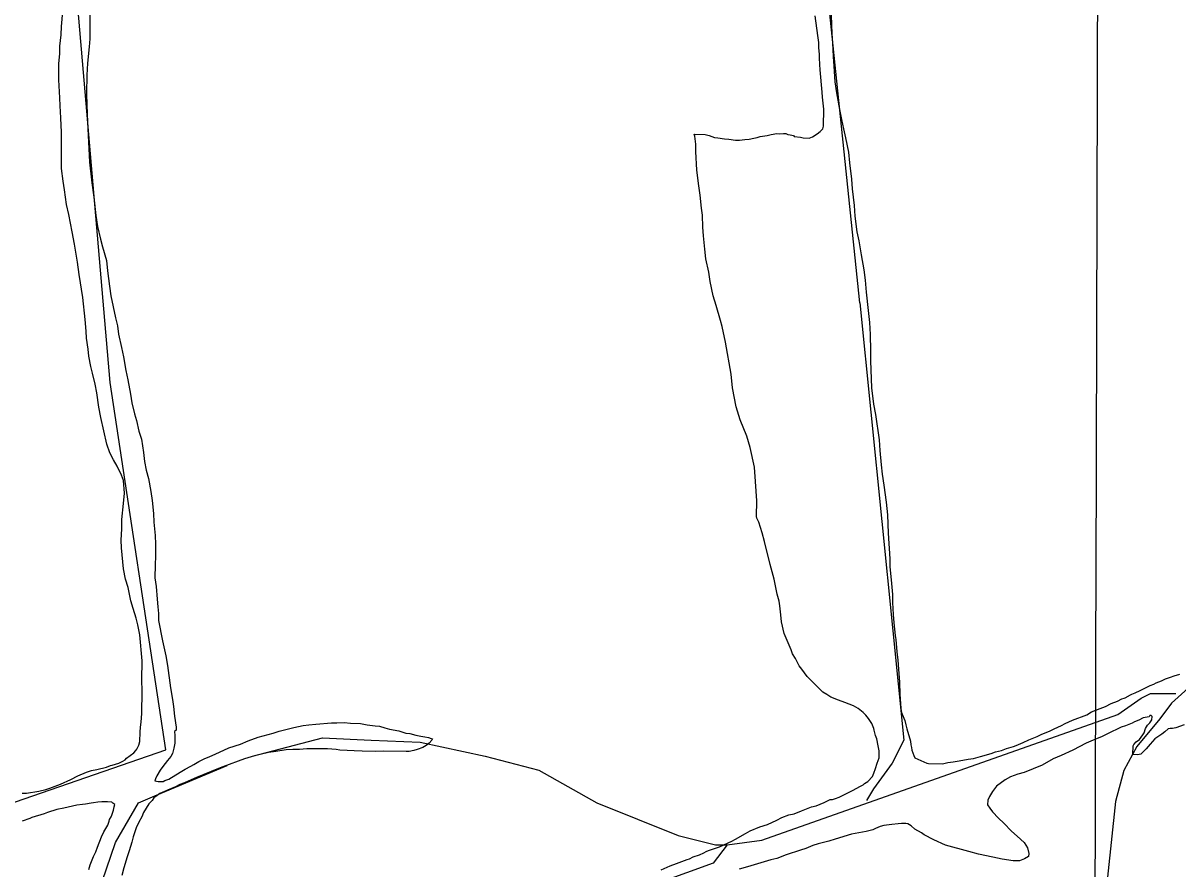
# Model space of a CAD drawing. Extents: x 3161564 to 3199464, y 849354 to 874788.
# Drawn here: x 3169375 to 3171139, y 862011 to 863303 of the extents above; entities that cross this region are included whole.
import ezdxf

# ---------------------------------------------------------------- set-up
doc = ezdxf.new("R2010")
doc.units = 0
for name, color, linetype in [('V-GRID-MAJR', 7, 'Continuous'), ('V-SITE-VEGE', 7, 'Continuous'), ('V-TOPO-SHOR', 7, 'Continuous')]:
    doc.layers.add(name, color=color, linetype=linetype)

msp = doc.modelspace()

# ---------------------------------------------------------------- linework, layer by layer
at = {"layer": 'V-GRID-MAJR'}
msp.add_spline([(3170991.6, 854805.6), (3171010.1, 860866.1), (3171028.6, 866928.7), (3171047.1, 872991.2), (3171047.1, 872993.1)], degree=3, dxfattribs=at)
at = {"layer": 'V-SITE-VEGE'}
for points in [[(3169436.5, 863061.7), (3169433.9, 863081.2), (3169434.1, 863093.4), (3169433.9, 863111), (3169434.3, 863136.9), (3169433.5, 863146.7), (3169433.2, 863158.4), (3169432, 863177), (3169431.8, 863189.2), (3169429.8, 863216.6), (3169430.2, 863241), (3169431.4, 863256.6), (3169431.6, 863267.8), (3169433.4, 863285.4), (3169434.1, 863298.1), (3169438.3, 863344.4)], [(3169477.4, 863316.9), (3169477.6, 863302.7), (3169477.2, 863279.3), (3169476.5, 863267.1), (3169473.7, 863242.2), (3169472.9, 863223.7), (3169472.4, 863196.3), (3169472.6, 863177.8), (3169473.6, 863151.9), (3169477, 863090.8), (3169480.4, 863059), (3169483.4, 863037.4), (3169486.4, 863009.1), (3169489, 862992.4), (3169493.6, 862973.3), (3169496.8, 862961.5), (3169502.8, 862940.4), (3169504.5, 862924.8), (3169507.5, 862901.3), (3169509.2, 862886.6), (3169516.5, 862852.8), (3169519.7, 862841), (3169521.4, 862828.3), (3169526, 862807.7), (3169528.7, 862793.5), (3169532.2, 862772.5), (3169535.4, 862758.2), (3169539.4, 862736.2), (3169541.6, 862723), (3169545.8, 862706.3), (3169548.5, 862696), (3169552.1, 862679.8), (3169556.3, 862667.5), (3169559.4, 862647.5), (3169561.1, 862633.8), (3169563.4, 862620.6), (3169567.1, 862607.8), (3169570.6, 862587.7), (3169572.4, 862574), (3169574.5, 862554), (3169575.2, 862540.8), (3169577.3, 862520.7), (3169577.6, 862507.5), (3169577.8, 862489), (3169577.1, 862475.8), (3169576.7, 862455.8), (3169578.5, 862442.6), (3169580.1, 862423.5), (3169581.4, 862411.7), (3169582.2, 862401.5), (3169582.5, 862390.7), (3169588.3, 862359.9), (3169593.3, 862336.8), (3169596, 862322.1), (3169600.8, 862287.9), (3169603.4, 862270.2), (3169605.2, 862259.5)], [(3170416.7, 862957.9), (3170414.6, 862978.4), (3170413.9, 862991.6), (3170413.2, 863009.7), (3170411.9, 863020.4), (3170409.8, 863040.5), (3170407.6, 863054.7), (3170404.6, 863078.7), (3170403.1, 863107), (3170402.8, 863118.3), (3170401.5, 863130.5), (3170400.6, 863133.4), (3170417.2, 863133.2), (3170423.5, 863131.6), (3170431.8, 863128.5), (3170436.7, 863128), (3170446.9, 863126.3), (3170453.2, 863125.7), (3170463.5, 863124.6), (3170469.8, 863124.5), (3170478.1, 863125.3), (3170484.5, 863125.7), (3170491.8, 863127.5), (3170496.7, 863128.4), (3170501.1, 863129.8), (3170511.9, 863131.6), (3170518.3, 863132.9), (3170526.6, 863134.3), (3170531.5, 863134.2), (3170536.9, 863134.6), (3170540.3, 863134.5), (3170543.7, 863133), (3170547.1, 863132.5), (3170552, 863131.4), (3170553.4, 863129.9), (3170563.1, 863128.8), (3170567, 863127.7), (3170576.3, 863127.6), (3170581.2, 863129.4), (3170588.6, 863134.2), (3170593.1, 863137.5), (3170597.1, 863141.9), (3170598.1, 863145.8), (3170598.5, 863171.6), (3170596.4, 863190.2), (3170596, 863197.6), (3170593.2, 863231.8), (3170592.4, 863240.1), (3170592, 863249.9), (3170592.1, 863255.7), (3170590.8, 863265.5), (3170591, 863273.3), (3170589.2, 863284.1), (3170585.3, 863314)], [(3170609.7, 863315.5), (3170610.7, 863286.7), (3170611.9, 863273), (3170612.6, 863252), (3170613.8, 863237.3), (3170615.3, 863213.3), (3170618, 863196.7), (3170622.5, 863171.2), (3170625.6, 863156), (3170628.8, 863141.8), (3170631.5, 863128.1), (3170636, 863106.1), (3170637.7, 863089.9), (3170640.7, 863065), (3170641.9, 863049.8), (3170644.9, 863024.8), (3170646.1, 863008.2), (3170649.1, 862984.3)], [(3169373.9, 862127.1), (3169380.8, 862127), (3169399.4, 862130.1), (3169410.2, 862132.8), (3169416.1, 862134.7), (3169424.4, 862137.5), (3169432.8, 862140.8), (3169448.5, 862147.8), (3169458.9, 862153.5), (3169472.1, 862159.2), (3169480, 862161.5), (3169488.3, 862163.3), (3169503, 862166.9), (3169508.9, 862169.3), (3169511.4, 862169.7), (3169516.8, 862171.1), (3169521.7, 862173), (3169527.6, 862175.8), (3169531.6, 862178.2), (3169533.5, 862180.6), (3169544.4, 862188.7), (3169547.4, 862192.1), (3169549.4, 862194), (3169552.4, 862200.3), (3169554, 862206.1), (3169554.2, 862220.3), (3169554.8, 862227.6), (3169555.9, 862235.4), (3169556.7, 862248.6), (3169557.2, 862282.7), (3169557, 862300.3), (3169557.5, 862329.1), (3169556.2, 862340.4), (3169554.6, 862357.5), (3169553.8, 862368.7), (3169550.6, 862383.9), (3169547.9, 862394.2), (3169543.7, 862409), (3169540, 862420.7), (3169536, 862441.3), (3169531.8, 862454.1), (3169528.6, 862469.8), (3169525.7, 862501.5), (3169525.4, 862513.3), (3169526.2, 862530.8), (3169526.5, 862545), (3169528.8, 862569.4), (3169530.1, 862585), (3169528.9, 862604.5), (3169525.6, 862612.9), (3169519, 862626.7), (3169513.3, 862636), (3169508.1, 862646.9), (3169503.5, 862660.1), (3169494.4, 862700.8), (3169491.2, 862716.5), (3169488.2, 862738.5), (3169485.5, 862751.7), (3169481.4, 862768.4), (3169479.1, 862778.7), (3169475.9, 862794.4), (3169474.7, 862805.2), (3169472.5, 862821.8), (3169471.7, 862832.5), (3169470, 862850.6), (3169466.7, 862883.9), (3169460.9, 862919.2), (3169458.3, 862937.8), (3169453.9, 862965.7), (3169450.3, 862984.3), (3169445.4, 863010.7), (3169441.7, 863025.9), (3169438.7, 863048.4), (3169436.5, 863061.7)], [(3170649.1, 862984.3), (3170651.8, 862970.5), (3170655.8, 862949), (3170659.9, 862926.5), (3170661.5, 862910.3), (3170663.2, 862892.2), (3170666.1, 862864.3), (3170668.3, 862845.7), (3170669.4, 862827.6), (3170670, 862802.7), (3170669.7, 862787.1), (3170671.5, 862746.1), (3170674.5, 862721.1), (3170677.7, 862705.4), (3170682.9, 862666.8), (3170684.1, 862650.6), (3170686.1, 862628.6), (3170687.8, 862614), (3170690, 862597.3), (3170694, 862571.4), (3170695.6, 862552.3), (3170696.6, 862524), (3170699.4, 862484.8), (3170699.6, 862473.1), (3170701.7, 862447.2), (3170703.3, 862430.6), (3170703.6, 862418.4), (3170704.3, 862399.8), (3170705.5, 862387.1), (3170707.7, 862368), (3170708.5, 862361.6), (3170710.2, 862343.1), (3170711.4, 862330.3), (3170713, 862309.8), (3170714.3, 862296.6), (3170714.4, 862278), (3170716, 862256.5), (3170717.4, 862250.2), (3170720.7, 862241.8), (3170722.1, 862237.9), (3170723.9, 862231.5), (3170725.3, 862225.1), (3170730.8, 862206.5), (3170731.7, 862201.1), (3170732.6, 862196.7), (3170733, 862192.8), (3170735.8, 862184.4), (3170737.7, 862181), (3170755.7, 862172.8), (3170758.6, 862172.3), (3170779.6, 862172), (3170787.9, 862173.8), (3170796.2, 862175.1), (3170805.5, 862176.4), (3170818.8, 862179.1), (3170827.1, 862180), (3170837.9, 862183.2), (3170854.1, 862187.8), (3170860.9, 862190.1), (3170869.8, 862192.4), (3170877.6, 862195.2), (3170888.4, 862198.5), (3170892.4, 862199.9), (3170903.2, 862204.6), (3170911.5, 862208.3), (3170924.3, 862213.5), (3170931.7, 862217.3), (3170943.5, 862221.5), (3170950.4, 862225.3), (3170961.7, 862230.4), (3170967.1, 862233.3), (3170978.5, 862238.5), (3171000.1, 862246.9), (3171007.5, 862251.2), (3171020.7, 862256.3), (3171028.6, 862259.6), (3171037.5, 862263.8), (3171047.3, 862267.6), (3171053.7, 862270.9), (3171057.1, 862272.3), (3171059.1, 862272.8), (3171067, 862277), (3171069, 862278), (3171073.9, 862280.3), (3171081.8, 862283.6), (3171092.1, 862288.8), (3171097, 862291.7), (3171102.4, 862293.5), (3171106.4, 862295.4), (3171114.2, 862298.7), (3171120.6, 862301.5), (3171128, 862304.3), (3171133.9, 862306.2), (3171142.2, 862309)], [(3170350.1, 862010.2), (3170363.9, 862016.3), (3170373.7, 862019.6), (3170389.9, 862025.6), (3170393.3, 862026.6), (3170399.2, 862029.9), (3170408.6, 862033.1), (3170415.5, 862036), (3170418.9, 862037.8), (3170422.4, 862039.3), (3170439.1, 862045.3), (3170457.8, 862053.8), (3170463.7, 862056.6), (3170478.9, 862065.2), (3170485.8, 862069.4), (3170500.6, 862075.5), (3170512.4, 862079.3), (3170526.7, 862085.8), (3170534.5, 862090.1), (3170545.3, 862093.8), (3170553.2, 862095.7), (3170564.5, 862099.9), (3170579.7, 862106), (3170586.6, 862107.8), (3170598.9, 862113), (3170608.2, 862117.2), (3170611.7, 862117.6), (3170616.6, 862119), (3170622, 862120.9), (3170643.6, 862131.7), (3170653.5, 862137), (3170658.4, 862139.8), (3170660.9, 862141.7), (3170665.8, 862145.1), (3170672.8, 862152.7), (3170674.8, 862157.6), (3170677.4, 862164.9), (3170680, 862173.1), (3170683, 862180.9), (3170683.2, 862191.6), (3170681.4, 862199.5), (3170679.6, 862209.8), (3170677.3, 862215.2), (3170675.4, 862223.5), (3170675, 862226), (3170671.7, 862233.3), (3170667, 862241.2), (3170662.6, 862246.2), (3170658.8, 862250.2), (3170651.1, 862256.6), (3170643.8, 862260.2), (3170630.7, 862265.3), (3170621, 862268.9), (3170609.4, 862273.9), (3170603.1, 862277.5), (3170596.8, 862281.5), (3170593.5, 862284.9), (3170586.3, 862291.9), (3170573.3, 862305.3), (3170565.2, 862316.2), (3170560.9, 862321.6), (3170557.1, 862328.5), (3170555.2, 862332.5), (3170550.9, 862339.9), (3170548.6, 862345.8), (3170537.8, 862370.8), (3170533.7, 862388.5), (3170532.9, 862399.2), (3170531.6, 862413.4), (3170530.3, 862420.3), (3170527.1, 862431.1), (3170522.6, 862454.1), (3170516.6, 862476.2), (3170507.9, 862511.5), (3170504.2, 862524.7), (3170499.1, 862540.9), (3170496.3, 862546.8), (3170495.8, 862549.8), (3170496.2, 862573.7), (3170494.3, 862603), (3170492.7, 862625), (3170485.9, 862654.9), (3170480.8, 862672.1), (3170471, 862697.2), (3170464.9, 862717.3), (3170459.1, 862746.2), (3170457, 862767.2), (3170448.5, 862815.7), (3170443.1, 862839.7), (3170440.8, 862849.1), (3170434.3, 862871.6), (3170429.7, 862886.8), (3170424.7, 862908.4), (3170423, 862922.6), (3170418.4, 862943.2), (3170416.7, 862957.9)], [(3169605.2, 862259.5), (3169606.9, 862244.8), (3169609.5, 862227.7), (3169609.5, 862225.2), (3169609, 862223.3), (3169606.5, 862221.4), (3169607.4, 862215)], [(3169607.4, 862215), (3169607.2, 862203.3), (3169605.6, 862196), (3169603.5, 862187.7), (3169601, 862182.9), (3169596, 862177.1), (3169589, 862167.9), (3169585, 862162.2), (3169579.5, 862153.5), (3169577.9, 862149.1), (3169576.9, 862145.7), (3169581.8, 862145.1), (3169589.6, 862145), (3169592.1, 862146.4), (3169597.9, 862148.3), (3169615.2, 862159.2), (3169623.1, 862163.5), (3169631.5, 862168.2), (3169636.4, 862170.6), (3169643.8, 862175.3), (3169648.2, 862177.2), (3169652.2, 862179.6), (3169660.5, 862182.9), (3169668.9, 862186.6), (3169689.6, 862196.5), (3169707.3, 862202.1), (3169719.1, 862206.8), (3169734.3, 862212.4), (3169757.3, 862218.8), (3169766.7, 862221.6), (3169789.2, 862227.1), (3169803.4, 862230.3), (3169811.8, 862231.6), (3169822.5, 862232.4), (3169846.5, 862234.4), (3169854.8, 862234.3), (3169866, 862235.1), (3169875.3, 862234), (3169890.9, 862233.2), (3169901.1, 862231.6), (3169913.3, 862229.9), (3169919.6, 862229.3), (3169927.9, 862226.7), (3169935.2, 862224.7), (3169949.3, 862222), (3169960, 862218.9), (3169966.3, 862218.3), (3169975.1, 862215.7), (3169982.9, 862214.1), (3169989.2, 862213), (3169994.5, 862211.9), (3169998.9, 862210.4), (3170000.9, 862209.9), (3169999.9, 862208), (3169995.9, 862203.6), (3169990.9, 862199.8), (3169986, 862197), (3169977.2, 862193.7), (3169972.2, 862192.3), (3169965.4, 862190.9), (3169960.5, 862190.5), (3169925.3, 862191.1), (3169913.6, 862190.8), (3169893.6, 862191.2), (3169880.9, 862191.9), (3169870.7, 862192), (3169859.5, 862192.7), (3169853.6, 862193.8), (3169840.4, 862194.5), (3169815.5, 862194.9), (3169808.7, 862194.5), (3169797.5, 862193.8), (3169787.7, 862193.9), (3169777.4, 862193.1), (3169761.3, 862190.5), (3169750.5, 862189.2), (3169728.9, 862184.2), (3169713.7, 862179.5), (3169680.3, 862167.4), (3169671.5, 862163.6), (3169651.3, 862155.7), (3169641.5, 862151.4), (3169636.5, 862149.6), (3169621.8, 862143), (3169614.9, 862140.2), (3169608, 862136.9), (3169596.2, 862131.7), (3169591.3, 862129.8), (3169584.4, 862126.5), (3169580, 862123.7), (3169575, 862119.8), (3169572.5, 862116), (3169567.5, 862110.7), (3169559.5, 862097.6), (3169556.9, 862090.8), (3169552.4, 862082.6), (3169548.4, 862073.9), (3169543.7, 862060.3), (3169541.6, 862052), (3169537.5, 862038.9), (3169534.4, 862029.7)], [(3171070.4, 862189.1), (3171071, 862196.4), (3171071.1, 862199.3), (3171072.1, 862201.2), (3171075.6, 862205.6), (3171080.5, 862208.9), (3171086, 862216.2), (3171088, 862219), (3171090.1, 862225.9), (3171093.1, 862230.7), (3171096.6, 862234.5), (3171099.6, 862238.9), (3171100.1, 862244.2), (3171098.7, 862245.7), (3171096.3, 862245.8), (3171095.3, 862243.8), (3171086.4, 862242), (3171079.5, 862238.7), (3171073.1, 862235.9), (3171069.7, 862234), (3171064.3, 862231.7), (3171059.4, 862229.8), (3171052.5, 862227.9), (3171047.6, 862225.1), (3171037.2, 862220.4), (3171022.5, 862213.3), (3171016.1, 862210.5), (3171006.2, 862206.7), (3170999.4, 862203.4), (3170978.7, 862192.6), (3170960.9, 862184.6), (3170949.1, 862179.4), (3170931.9, 862169.9), (3170904.8, 862158.6), (3170895, 862155.9), (3170883.7, 862152.1), (3170875.4, 862147.4), (3170862.5, 862137.9), (3170856, 862129.7), (3170851.5, 862121.9), (3170849, 862116.6), (3170848.8, 862109.3)], [(3171149.2, 862231.2), (3171136, 862227), (3171131.1, 862225.7), (3171127.7, 862225.7), (3171124.7, 862225.3), (3171119.3, 862220.5), (3171114.8, 862217.1), (3171108.9, 862213.3), (3171104.4, 862210), (3171097, 862201.8), (3171091, 862194.6), (3171082.6, 862186.4), (3171077.7, 862185.5), (3171070.8, 862186.1), (3171070.4, 862189.1)], [(3169476, 862010.6), (3169478.1, 862017.4), (3169481.1, 862025.2), (3169483.2, 862030.1), (3169486.7, 862037.3), (3169489.3, 862044.6), (3169495.4, 862060.1), (3169498.9, 862067.9), (3169502, 862073.2), (3169505, 862078), (3169507, 862084.4), (3169507.6, 862086.8), (3169510.1, 862091.1), (3169511.1, 862093.6), (3169513.7, 862101.3), (3169514.7, 862106.2), (3169515.8, 862109.6), (3169512.4, 862111.6), (3169510.9, 862113.1), (3169504.6, 862113.7), (3169495.8, 862113.8), (3169489.5, 862113.5), (3169483.1, 862112.1), (3169479.2, 862111.7), (3169470.8, 862110.3), (3169466, 862109.9), (3169457.6, 862108.6), (3169450.8, 862107.3), (3169437.5, 862104.1), (3169427.2, 862102.3), (3169412.5, 862097.7), (3169407.6, 862095.3), (3169388.9, 862089.7), (3169385.5, 862088.3), (3169374.2, 862084.1)], [(3170848.8, 862109.3), (3170852.2, 862104.3), (3170856, 862098.4), (3170865.6, 862089), (3170873.3, 862081), (3170885.3, 862069.1), (3170893.9, 862061.2), (3170904.5, 862051.7), (3170909.8, 862043.8), (3170911.6, 862035), (3170911, 862030.1), (3170905.1, 862026.8), (3170897.2, 862023.5), (3170887.9, 862023.7), (3170870.9, 862026.4), (3170856.8, 862029.1), (3170834.9, 862033.8), (3170819.8, 862038), (3170784.3, 862047.4), (3170766.4, 862056), (3170751.9, 862063.5), (3170748, 862066.5), (3170737.4, 862072.1), (3170732.1, 862077), (3170726.8, 862080.1), (3170723.8, 862080.6), (3170717, 862080.7), (3170712.1, 862080.3), (3170702.3, 862079), (3170690.1, 862077.7), (3170684.7, 862075.9), (3170677.3, 862073.1), (3170673.4, 862071.2), (3170663.1, 862068.4), (3170640.6, 862064.4), (3170616, 862057), (3170606.2, 862053.8), (3170590, 862049.6), (3170581.7, 862047.3), (3170570.9, 862042.6), (3170563, 862039.8), (3170540.9, 862032.9), (3170526.6, 862027.3), (3170517.8, 862025), (3170482, 862014.3), (3170469.2, 862011.1)], [(3169534.4, 862029.7), (3169529.3, 862013.2), (3169526.2, 862001.5)]]:
    msp.add_lwpolyline(points, dxfattribs=at)
at = {"layer": 'V-TOPO-SHOR'}
for points in [[(3170653.3, 862876.1), (3170568, 863700.4), (3170539.6, 863973.9), (3170582.2, 864059.2)], [(3169210, 861411.5), (3168996.8, 861987.1), (3169593.7, 862193.1), (3169508.4, 862754.4), (3169444.5, 863500.5), (3169415.2, 863526.9)], [(3170653.3, 862876.1), (3170720.8, 862208.2), (3170703, 862172.7), (3170674.6, 862133.6), (3170663.9, 862115.8)], [(3171206.5, 862333.7), (3171129.7, 862264.5), (3171111.7, 862240.4), (3171076.9, 862198.3), (3171056.9, 862161.7), (3171044.2, 862114.1), (3171032, 861998.9)], [(3169726, 862183.3), (3169832.6, 862211.8), (3169907.2, 862208.2), (3169981.8, 862204.7), (3170081.3, 862183.3), (3170163, 862162), (3170251.8, 862112.3), (3170376.2, 862062.5), (3170433, 862048.3), (3170450.8, 862048.3), (3170504.1, 862055.4), (3171047.6, 862247.3), (3171083.2, 862272.2), (3171097.4, 862279.3), (3171115.1, 862279.3), (3171136.4, 862279.3)], [(3169286.6, 861455.2), (3169353, 861533.2), (3169413.4, 861618.5), (3169438.2, 861682.4), (3169452.4, 861757), (3169448.9, 861821), (3169463.1, 861895.6), (3169516.4, 862051.9), (3169551.9, 862112.3), (3169576.8, 862122.9), (3169686.9, 862169.1)], [(3170450.8, 862048.3), (3170429.4, 862019.9), (3169683.4, 861749.9), (3169960.5, 860986.1), (3169981.8, 860939.9)]]:
    msp.add_lwpolyline(points, dxfattribs=at)

doc.saveas('drawing.dxf')
